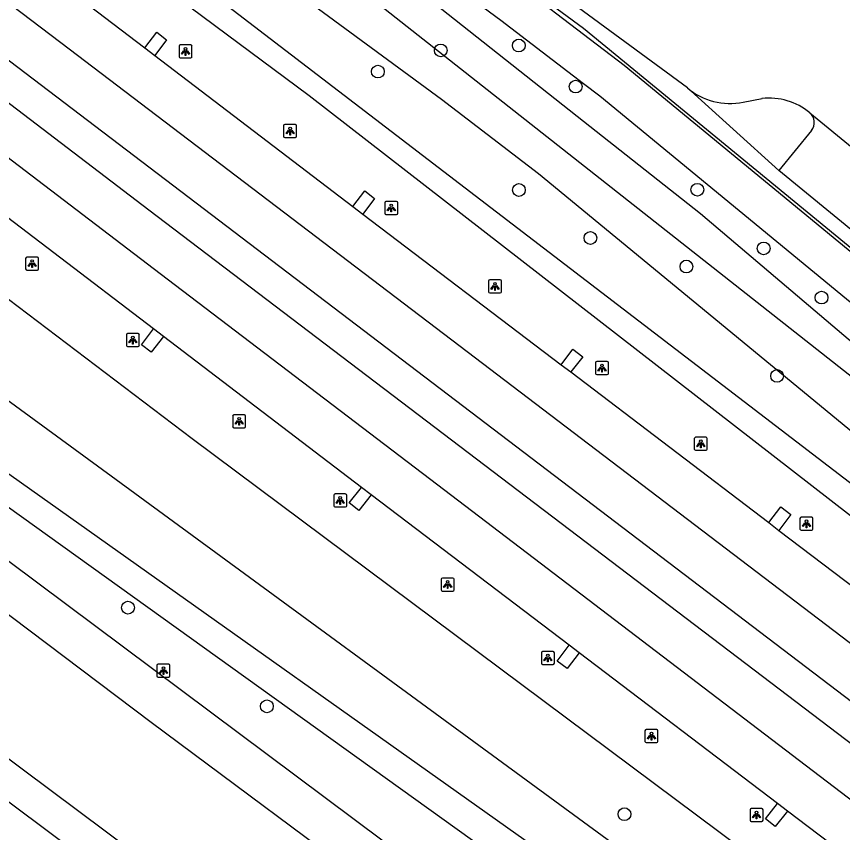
# Model space of a CAD drawing. Extents: x 158087 to 159494, y 382905 to 383981.
# Drawn here: x 158956.5 to 159019.9, y 383722.6 to 383785.3 of the extents above; entities that cross this region are included whole.
import ezdxf

# ---------------------------------------------------------------- set-up
doc = ezdxf.new("R2010")
doc.units = 0
for name, color, linetype in [('IMGEO_Berm_groen', 7, 'Continuous'), ('IMGEO_Berm_open', 7, 'Continuous'), ('IMGEO_Boom', 7, 'Continuous'), ('IMGEO_Fietspad_open', 7, 'Continuous'), ('IMGEO_Groenvoorziening', 7, 'Continuous'), ('IMGEO_Haag', 7, 'Continuous'), ('IMGEO_Hek', 7, 'Continuous'), ('IMGEO_Lichtpunt', 7, 'Continuous'), ('IMGEO_Parkeervlak_open', 7, 'Continuous'), ('IMGEO_Rijbaan_lokaal_gesloten', 7, 'Continuous'), ('IMGEO_Rijbaan_regionaal_gesloten', 7, 'Continuous'), ('IMGEO_Voetpad_gesloten', 7, 'Continuous'), ('IMGEO_Voetpad_halfverhard', 7, 'Continuous')]:
    doc.layers.add(name, color=color, linetype=linetype)

msp = doc.modelspace()

# ---------------------------------------------------------------- linework, layer by layer
at = {"layer": 'IMGEO_Berm_groen'}
for points in [[(159082.721, 383700.616), (159072.659, 383708.042), (159030.868, 383738.885), (158978.934, 383779.172), (158937.137, 383810.244), (158925.324, 383817.469)], [(158903.511, 383807.338), (158912.45, 383796.934), (158931.369, 383782.148), (158969.974, 383752.859), (159025.594, 383711.342), (159057.228, 383687.268), (159086.577, 383664.934), (159106.078, 383650.693), (159116.489, 383643.09), (159134.156, 383631.849), (159150.351, 383621.947), (159177.164, 383607.204), (159191.538, 383601.097), (159222.257, 383587.89)], [(158963.368, 383793.075), (158969.077, 383788.862), (159036.552, 383737.15)]]:
    msp.add_lwpolyline(points, dxfattribs=at)
at = {"layer": 'IMGEO_Berm_open'}
for points in [[(158966.344, 383782.841), (158967.252, 383784.045), (158968.008, 383783.454), (158967.11, 383782.262)], [(158982.302, 383770.669), (158983.21, 383771.873), (158983.966, 383771.281), (158983.073, 383770.097)], [(158967.762, 383760.7), (158966.833, 383759.501), (158966.075, 383760.067), (158967.006, 383761.276)], [(158998.269, 383758.528), (158999.177, 383759.732), (158999.933, 383759.14), (158999.026, 383757.998)], [(158983.698, 383748.542), (158982.764, 383747.35), (158982.02, 383747.941), (158982.955, 383749.119)], [(159014.223, 383746.419), (159015.131, 383747.623), (159015.887, 383747.032), (159014.969, 383745.815)], [(158999.661, 383736.423), (158998.733, 383735.224), (158997.974, 383735.791), (158998.904, 383736.998)], [(159015.635, 383724.277), (159014.697, 383723.094), (159013.953, 383723.684), (159014.887, 383724.863)]]:
    msp.add_lwpolyline(points, dxfattribs=at)
at = {"layer": 'IMGEO_Boom'}
for centre in [(158989.042, 383782.656), (158995.029, 383783.031), (158984.213, 383781.033), (158999.389, 383779.879), (158995.038, 383771.94), (159008.727, 383771.958), (159000.525, 383768.258), (159013.813, 383767.46), (159007.888, 383766.069), (159018.254, 383763.687), (159014.846, 383757.67), (158965.04, 383739.887), (158975.696, 383732.317), (159003.136, 383724.038)]:
    msp.add_circle(centre, 0.489, dxfattribs=at)
at = {"layer": 'IMGEO_Fietspad_open'}
for points in [[(159075.249, 383650.158), (159031.113, 383683.307), (158990.126, 383713.718), (158985.11, 383717.455), (158966.824, 383731.078), (158941.45, 383750.22), (158936.383, 383753.943), (158933.195, 383756.064), (158931.625, 383756.817), (158926.662, 383758.867), (158922.989, 383760.109), (158919.367, 383761.009), (158915.213, 383761.829), (158911.779, 383762.311), (158907.583, 383762.416), (158903.333, 383761.977), (158901.45, 383761.72), (158900.216, 383761.498), (158896.224, 383760.385), (158892.66, 383759.082), (158887.188, 383756.486), (158883.781, 383754.443)], [(159097.45, 383639.217), (159096.486, 383639.772), (159092.442, 383642.238), (159084.597, 383647.387), (159074.115, 383654.938), (159049.009, 383673.915), (159000, 383710.492), (158947.065, 383750), (158936.003, 383758.256)]]:
    msp.add_lwpolyline(points, dxfattribs=at)
at = {"layer": 'IMGEO_Groenvoorziening'}
for points in [[(159029.454, 383750.609), (159023.854, 383757.471), (159008.962, 383770.105), (159000, 383777.199), (158979.214, 383793.654), (158969.011, 383800.922)], [(158891.348, 383800.497), (158895.631, 383796.336), (158900.472, 383794.878), (158901.622, 383793.708), (158913.446, 383786.132), (158925.758, 383777.487), (158938.937, 383767.157), (158941.968, 383764.971), (158953.621, 383757.411), (158963.743, 383750), (159000, 383723.453), (159015.931, 383711.788), (159033.479, 383700.373), (159040.846, 383695.201), (159073.62, 383669.92), (159091.062, 383656.985), (159097.134, 383652.633), (159104.007, 383647.938)], [(158967.786, 383799.22), (159029.454, 383750.609)], [(159038.084, 383738.97), (158996.531, 383773.183), (158989.089, 383778.879), (158965.604, 383796.184)], [(159000, 383718.845), (158956.069, 383750), (158940.696, 383760.902), (158940.171, 383761.115), (158939.605, 383761.114)], [(158939.02, 383760.32), (158939.079, 383759.822), (158939.367, 383759.412), (158952.494, 383750), (159000, 383715.937), (159015.389, 383704.903), (159051.695, 383679.54), (159052.956, 383681.517), (159027.571, 383699.292), (159000, 383718.845)]]:
    msp.add_lwpolyline(points, dxfattribs=at)
at = {"layer": 'IMGEO_Haag'}
msp.add_lwpolyline([(159014.98, 383773.429), (159007.962, 383779.777)], dxfattribs=at)
at = {"layer": 'IMGEO_Hek'}
msp.add_lwpolyline([(159087.276, 383715.072), (159077.418, 383720.905), (159072.654, 383724.663), (159000, 383784.331), (158972.132, 383804.833)], dxfattribs=at)
at = {"layer": 'IMGEO_Lichtpunt'}
for p, q in [((158968.957, 383782.98), (158968.957, 383782.173)), ((158968.957, 383782.98), (158968.957, 383782.173)), ((158969.859, 383783.075), (158969.051, 383783.075)), ((158969.859, 383783.075), (158969.051, 383783.075)), ((158969.953, 383782.173), (158969.953, 383782.98)), ((158969.953, 383782.173), (158969.953, 383782.98)), ((158969.051, 383782.079), (158969.859, 383782.079)), ((158969.051, 383782.079), (158969.859, 383782.079)), ((158976.983, 383776.868), (158976.983, 383776.061)), ((158976.983, 383776.868), (158976.983, 383776.061)), ((158977.885, 383776.963), (158977.077, 383776.963)), ((158977.885, 383776.963), (158977.077, 383776.963)), ((158977.979, 383776.061), (158977.979, 383776.868)), ((158977.979, 383776.061), (158977.979, 383776.868)), ((158977.077, 383775.967), (158977.885, 383775.967)), ((158977.077, 383775.967), (158977.885, 383775.967)), ((158985.646, 383771.061), (158984.838, 383771.061)), ((158985.646, 383771.061), (158984.838, 383771.061)), ((158984.744, 383770.966), (158984.744, 383770.159)), ((158984.744, 383770.966), (158984.744, 383770.159)), ((158985.74, 383770.159), (158985.74, 383770.966)), ((158985.74, 383770.159), (158985.74, 383770.966)), ((158984.838, 383770.065), (158985.646, 383770.065)), ((158984.838, 383770.065), (158985.646, 383770.065)), ((158957.191, 383766.697), (158957.191, 383765.89)), ((158957.191, 383766.697), (158957.191, 383765.89)), ((158958.093, 383766.792), (158957.285, 383766.792)), ((158958.093, 383766.792), (158957.285, 383766.792)), ((158958.187, 383765.89), (158958.187, 383766.697)), ((158958.187, 383765.89), (158958.187, 383766.697)), ((158957.285, 383765.796), (158958.093, 383765.796)), ((158957.285, 383765.796), (158958.093, 383765.796)), ((158992.701, 383764.944), (158992.701, 383764.137)), ((158992.701, 383764.944), (158992.701, 383764.137)), ((158993.603, 383765.039), (158992.795, 383765.039)), ((158993.603, 383765.039), (158992.795, 383765.039)), ((158993.697, 383764.137), (158993.697, 383764.944)), ((158993.697, 383764.137), (158993.697, 383764.944)), ((158992.795, 383764.043), (158993.603, 383764.043)), ((158992.795, 383764.043), (158993.603, 383764.043)), ((158965.818, 383760.922), (158965.01, 383760.922)), ((158965.818, 383760.922), (158965.01, 383760.922)), ((158964.916, 383760.827), (158964.916, 383760.02)), ((158964.916, 383760.827), (158964.916, 383760.02)), ((158965.912, 383760.02), (158965.912, 383760.827)), ((158965.912, 383760.02), (158965.912, 383760.827)), ((158965.01, 383759.926), (158965.818, 383759.926)), ((158965.01, 383759.926), (158965.818, 383759.926)), ((159000.91, 383758.675), (159000.91, 383757.868)), ((159000.91, 383758.675), (159000.91, 383757.868)), ((159001.812, 383758.77), (159001.004, 383758.77)), ((159001.812, 383758.77), (159001.004, 383758.77)), ((159001.906, 383757.868), (159001.906, 383758.675)), ((159001.906, 383757.868), (159001.906, 383758.675)), ((159001.004, 383757.774), (159001.812, 383757.774)), ((159001.004, 383757.774), (159001.812, 383757.774)), ((158973.074, 383754.596), (158973.074, 383753.789)), ((158973.074, 383754.596), (158973.074, 383753.789)), ((158973.976, 383754.691), (158973.168, 383754.691)), ((158973.976, 383754.691), (158973.168, 383754.691)), ((158974.07, 383753.789), (158974.07, 383754.596)), ((158974.07, 383753.789), (158974.07, 383754.596)), ((158973.168, 383753.695), (158973.976, 383753.695)), ((158973.168, 383753.695), (158973.976, 383753.695)), ((159008.494, 383752.867), (159008.494, 383752.06)), ((159008.494, 383752.867), (159008.494, 383752.06)), ((159009.396, 383752.962), (159008.588, 383752.962)), ((159009.396, 383752.962), (159008.588, 383752.962)), ((159009.49, 383752.06), (159009.49, 383752.867)), ((159009.49, 383752.06), (159009.49, 383752.867)), ((159008.588, 383751.966), (159009.396, 383751.966)), ((159008.588, 383751.966), (159009.396, 383751.966)), ((158980.828, 383748.516), (158980.828, 383747.709)), ((158980.828, 383748.516), (158980.828, 383747.709)), ((158981.73, 383748.611), (158980.922, 383748.611)), ((158981.73, 383748.611), (158980.922, 383748.611)), ((158981.824, 383747.709), (158981.824, 383748.516)), ((158981.824, 383747.709), (158981.824, 383748.516)), ((158980.922, 383747.615), (158981.73, 383747.615)), ((158980.922, 383747.615), (158981.73, 383747.615)), ((159016.601, 383746.73), (159016.601, 383745.923)), ((159016.601, 383746.73), (159016.601, 383745.923)), ((159017.503, 383746.825), (159016.695, 383746.825)), ((159017.503, 383746.825), (159016.695, 383746.825)), ((159017.597, 383745.923), (159017.597, 383746.73)), ((159017.597, 383745.923), (159017.597, 383746.73)), ((159016.695, 383745.829), (159017.503, 383745.829)), ((159016.695, 383745.829), (159017.503, 383745.829)), ((158989.069, 383742.067), (158989.069, 383741.26)), ((158989.069, 383742.067), (158989.069, 383741.26)), ((158989.971, 383742.162), (158989.163, 383742.162)), ((158989.971, 383742.162), (158989.163, 383742.162)), ((158990.065, 383741.26), (158990.065, 383742.067)), ((158990.065, 383741.26), (158990.065, 383742.067)), ((158989.163, 383741.166), (158989.971, 383741.166)), ((158989.163, 383741.166), (158989.971, 383741.166)), ((158996.759, 383736.43), (158996.759, 383735.623)), ((158996.759, 383736.43), (158996.759, 383735.623)), ((158997.661, 383736.525), (158996.853, 383736.525)), ((158997.661, 383736.525), (158996.853, 383736.525)), ((158997.755, 383735.623), (158997.755, 383736.43)), ((158997.755, 383735.623), (158997.755, 383736.43)), ((158967.266, 383735.454), (158967.266, 383734.647)), ((158967.266, 383735.454), (158967.266, 383734.647)), ((158968.168, 383735.549), (158967.36, 383735.549)), ((158968.168, 383735.549), (158967.36, 383735.549)), ((158968.262, 383734.647), (158968.262, 383735.454)), ((158968.262, 383734.647), (158968.262, 383735.454)), ((158996.853, 383735.529), (158997.661, 383735.529)), ((158996.853, 383735.529), (158997.661, 383735.529)), ((158967.36, 383734.553), (158968.168, 383734.553)), ((158967.36, 383734.553), (158968.168, 383734.553)), ((159005.611, 383730.529), (159004.803, 383730.529)), ((159005.611, 383730.529), (159004.803, 383730.529)), ((159004.709, 383730.434), (159004.709, 383729.627)), ((159004.709, 383730.434), (159004.709, 383729.627)), ((159005.705, 383729.627), (159005.705, 383730.434)), ((159005.705, 383729.627), (159005.705, 383730.434)), ((159004.803, 383729.533), (159005.611, 383729.533)), ((159004.803, 383729.533), (159005.611, 383729.533)), ((159012.768, 383724.375), (159012.768, 383723.568)), ((159012.768, 383724.375), (159012.768, 383723.568)), ((159013.67, 383724.47), (159012.862, 383724.47)), ((159013.67, 383724.47), (159012.862, 383724.47)), ((159013.764, 383723.568), (159013.764, 383724.375)), ((159013.764, 383723.568), (159013.764, 383724.375)), ((159012.862, 383723.474), (159013.67, 383723.474)), ((159012.862, 383723.474), (159013.67, 383723.474))]:
    msp.add_line(p, q, dxfattribs=at)
for points in [[(158969.331, 383782.644), (158969.37, 383782.616), (158969.182, 383782.354), (158969.144, 383782.381), (158969.331, 383782.644)], [(158969.433, 383782.596), (158969.48, 383782.596), (158969.48, 383782.274), (158969.433, 383782.274), (158969.433, 383782.596)], [(158969.543, 383782.616), (158969.581, 383782.643), (158969.768, 383782.381), (158969.729, 383782.353), (158969.543, 383782.616)], [(158977.357, 383776.532), (158977.396, 383776.504), (158977.208, 383776.242), (158977.17, 383776.269), (158977.357, 383776.532)], [(158977.459, 383776.484), (158977.506, 383776.484), (158977.506, 383776.162), (158977.459, 383776.162), (158977.459, 383776.484)], [(158977.569, 383776.504), (158977.607, 383776.531), (158977.794, 383776.269), (158977.755, 383776.241), (158977.569, 383776.504)], [(158985.118, 383770.63), (158985.157, 383770.602), (158984.969, 383770.34), (158984.931, 383770.367), (158985.118, 383770.63)], [(158985.22, 383770.582), (158985.267, 383770.582), (158985.267, 383770.26), (158985.22, 383770.26), (158985.22, 383770.582)], [(158985.33, 383770.602), (158985.368, 383770.629), (158985.555, 383770.367), (158985.516, 383770.339), (158985.33, 383770.602)], [(158957.565, 383766.361), (158957.604, 383766.333), (158957.416, 383766.071), (158957.378, 383766.098), (158957.565, 383766.361)], [(158957.667, 383766.313), (158957.714, 383766.313), (158957.714, 383765.991), (158957.667, 383765.991), (158957.667, 383766.313)], [(158957.777, 383766.333), (158957.815, 383766.36), (158958.002, 383766.098), (158957.963, 383766.07), (158957.777, 383766.333)], [(158993.075, 383764.608), (158993.114, 383764.58), (158992.926, 383764.318), (158992.888, 383764.345), (158993.075, 383764.608)], [(158993.177, 383764.56), (158993.224, 383764.56), (158993.224, 383764.238), (158993.177, 383764.238), (158993.177, 383764.56)], [(158993.287, 383764.58), (158993.325, 383764.607), (158993.512, 383764.345), (158993.473, 383764.317), (158993.287, 383764.58)], [(158965.29, 383760.491), (158965.329, 383760.463), (158965.141, 383760.201), (158965.103, 383760.228), (158965.29, 383760.491)], [(158965.392, 383760.443), (158965.439, 383760.443), (158965.439, 383760.121), (158965.392, 383760.121), (158965.392, 383760.443)], [(158965.502, 383760.463), (158965.54, 383760.49), (158965.727, 383760.228), (158965.688, 383760.2), (158965.502, 383760.463)], [(159001.284, 383758.339), (159001.323, 383758.311), (159001.135, 383758.049), (159001.097, 383758.076), (159001.284, 383758.339)], [(159001.386, 383758.291), (159001.433, 383758.291), (159001.433, 383757.969), (159001.386, 383757.969), (159001.386, 383758.291)], [(159001.496, 383758.311), (159001.534, 383758.338), (159001.721, 383758.076), (159001.682, 383758.048), (159001.496, 383758.311)], [(158973.448, 383754.26), (158973.487, 383754.232), (158973.299, 383753.97), (158973.261, 383753.997), (158973.448, 383754.26)], [(158973.55, 383754.212), (158973.597, 383754.212), (158973.597, 383753.89), (158973.55, 383753.89), (158973.55, 383754.212)], [(158973.66, 383754.232), (158973.698, 383754.259), (158973.885, 383753.997), (158973.846, 383753.969), (158973.66, 383754.232)], [(159008.868, 383752.531), (159008.907, 383752.503), (159008.719, 383752.241), (159008.681, 383752.268), (159008.868, 383752.531)], [(159008.97, 383752.483), (159009.017, 383752.483), (159009.017, 383752.161), (159008.97, 383752.161), (159008.97, 383752.483)], [(159009.08, 383752.503), (159009.118, 383752.53), (159009.305, 383752.268), (159009.266, 383752.24), (159009.08, 383752.503)], [(158981.202, 383748.18), (158981.241, 383748.152), (158981.053, 383747.89), (158981.015, 383747.917), (158981.202, 383748.18)], [(158981.304, 383748.132), (158981.351, 383748.132), (158981.351, 383747.81), (158981.304, 383747.81), (158981.304, 383748.132)], [(158981.414, 383748.152), (158981.452, 383748.179), (158981.639, 383747.917), (158981.6, 383747.889), (158981.414, 383748.152)], [(159016.975, 383746.394), (159017.014, 383746.366), (159016.826, 383746.104), (159016.788, 383746.131), (159016.975, 383746.394)], [(159017.077, 383746.346), (159017.124, 383746.346), (159017.124, 383746.024), (159017.077, 383746.024), (159017.077, 383746.346)], [(159017.187, 383746.366), (159017.225, 383746.393), (159017.412, 383746.131), (159017.373, 383746.103), (159017.187, 383746.366)], [(158989.443, 383741.731), (158989.482, 383741.703), (158989.294, 383741.441), (158989.256, 383741.468), (158989.443, 383741.731)], [(158989.545, 383741.683), (158989.592, 383741.683), (158989.592, 383741.361), (158989.545, 383741.361), (158989.545, 383741.683)], [(158989.655, 383741.703), (158989.693, 383741.73), (158989.88, 383741.468), (158989.841, 383741.44), (158989.655, 383741.703)], [(158997.133, 383736.094), (158997.172, 383736.066), (158996.984, 383735.804), (158996.946, 383735.831), (158997.133, 383736.094)], [(158997.235, 383736.046), (158997.282, 383736.046), (158997.282, 383735.724), (158997.235, 383735.724), (158997.235, 383736.046)], [(158997.345, 383736.066), (158997.383, 383736.093), (158997.57, 383735.831), (158997.531, 383735.803), (158997.345, 383736.066)], [(158967.64, 383735.118), (158967.679, 383735.09), (158967.491, 383734.828), (158967.453, 383734.855), (158967.64, 383735.118)], [(158967.742, 383735.07), (158967.789, 383735.07), (158967.789, 383734.748), (158967.742, 383734.748), (158967.742, 383735.07)], [(158967.852, 383735.09), (158967.89, 383735.117), (158968.077, 383734.855), (158968.038, 383734.827), (158967.852, 383735.09)], [(159005.083, 383730.098), (159005.122, 383730.07), (159004.934, 383729.808), (159004.896, 383729.835), (159005.083, 383730.098)], [(159005.185, 383730.05), (159005.232, 383730.05), (159005.232, 383729.728), (159005.185, 383729.728), (159005.185, 383730.05)], [(159005.295, 383730.07), (159005.333, 383730.097), (159005.52, 383729.835), (159005.481, 383729.807), (159005.295, 383730.07)], [(159013.142, 383724.039), (159013.181, 383724.011), (159012.993, 383723.749), (159012.955, 383723.776), (159013.142, 383724.039)], [(159013.244, 383723.991), (159013.291, 383723.991), (159013.291, 383723.669), (159013.244, 383723.669), (159013.244, 383723.991)], [(159013.354, 383724.011), (159013.392, 383724.038), (159013.579, 383723.776), (159013.54, 383723.748), (159013.354, 383724.011)]]:
    msp.add_lwpolyline(points, dxfattribs=at)
for centre in [(158969.456, 383782.778), (158977.482, 383776.666), (158985.243, 383770.764), (158957.69, 383766.495), (158993.2, 383764.742), (158965.415, 383760.625), (159001.409, 383758.473), (158973.573, 383754.394), (159008.993, 383752.665), (158981.327, 383748.314), (159017.1, 383746.528), (158989.568, 383741.865), (158997.258, 383736.228), (158967.765, 383735.252), (159005.208, 383730.232), (159013.267, 383724.173)]:
    msp.add_circle(centre, 0.0994, dxfattribs=at)
for centre, start, end in [((158969.051, 383782.98), 90, 180), ((158969.051, 383782.98), 90, 180), ((158969.859, 383782.98), 0, 90), ((158969.859, 383782.98), 0, 90), ((158969.051, 383782.173), 180, 270), ((158969.051, 383782.173), 180, 270), ((158969.859, 383782.173), 270, 0), ((158969.859, 383782.173), 270, 360), ((158977.077, 383776.868), 90, 180), ((158977.077, 383776.868), 90, 180), ((158977.885, 383776.868), 0, 90), ((158977.885, 383776.868), 0, 90), ((158977.077, 383776.061), 180, 270), ((158977.077, 383776.061), 180, 270), ((158977.885, 383776.061), 270, 0), ((158977.885, 383776.061), 270, 360), ((158984.838, 383770.966), 90, 180), ((158984.838, 383770.966), 90, 180), ((158985.646, 383770.966), 0, 90), ((158985.646, 383770.966), 0, 90), ((158984.838, 383770.159), 180, 270), ((158984.838, 383770.159), 180, 270), ((158985.646, 383770.159), 270, 0), ((158985.646, 383770.159), 270, 360), ((158957.285, 383766.697), 90, 180), ((158957.285, 383766.697), 90, 180), ((158958.093, 383766.697), 0, 90), ((158958.093, 383766.697), 0, 90), ((158957.285, 383765.89), 180, 270), ((158957.285, 383765.89), 180, 270), ((158958.093, 383765.89), 270, 0), ((158958.093, 383765.89), 270, 360), ((158992.795, 383764.944), 90, 180), ((158992.795, 383764.944), 90, 180), ((158993.603, 383764.944), 0, 90), ((158993.603, 383764.944), 0, 90), ((158992.795, 383764.137), 180, 270), ((158992.795, 383764.137), 180, 270), ((158993.603, 383764.137), 270, 0), ((158993.603, 383764.137), 270, 360), ((158965.01, 383760.827), 90, 180), ((158965.01, 383760.827), 90, 180), ((158965.818, 383760.827), 0, 90), ((158965.818, 383760.827), 0, 90), ((158965.01, 383760.02), 180, 270), ((158965.01, 383760.02), 180, 270), ((158965.818, 383760.02), 270, 0), ((158965.818, 383760.02), 270, 360), ((159001.004, 383758.675), 90, 180), ((159001.004, 383758.675), 90, 180), ((159001.812, 383758.675), 0, 90), ((159001.812, 383758.675), 0, 90), ((159001.004, 383757.868), 180, 270), ((159001.004, 383757.868), 180, 270), ((159001.812, 383757.868), 270, 0), ((159001.812, 383757.868), 270, 360), ((158973.168, 383754.596), 90, 180), ((158973.168, 383754.596), 90, 180), ((158973.976, 383754.596), 0, 90), ((158973.976, 383754.596), 0, 90), ((158973.168, 383753.789), 180, 270), ((158973.168, 383753.789), 180, 270), ((158973.976, 383753.789), 270, 0), ((158973.976, 383753.789), 270, 360), ((159008.588, 383752.867), 90, 180), ((159008.588, 383752.867), 90, 180), ((159009.396, 383752.867), 0, 90), ((159009.396, 383752.867), 0, 90), ((159008.588, 383752.06), 180, 270), ((159008.588, 383752.06), 180, 270), ((159009.396, 383752.06), 270, 0), ((159009.396, 383752.06), 270, 360), ((158980.922, 383748.516), 90, 180), ((158980.922, 383748.516), 90, 180), ((158981.73, 383748.516), 0, 90), ((158981.73, 383748.516), 0, 90), ((158980.922, 383747.709), 180, 270), ((158980.922, 383747.709), 180, 270), ((158981.73, 383747.709), 270, 0), ((158981.73, 383747.709), 270, 360), ((159016.695, 383746.73), 90, 180), ((159016.695, 383746.73), 90, 180), ((159017.503, 383746.73), 0, 90), ((159017.503, 383746.73), 0, 90), ((159016.695, 383745.923), 180, 270), ((159016.695, 383745.923), 180, 270), ((159017.503, 383745.923), 270, 0), ((159017.503, 383745.923), 270, 360), ((158989.163, 383742.067), 90, 180), ((158989.163, 383742.067), 90, 180), ((158989.971, 383742.067), 0, 90), ((158989.971, 383742.067), 0, 90), ((158989.163, 383741.26), 180, 270), ((158989.163, 383741.26), 180, 270), ((158989.971, 383741.26), 270, 0), ((158989.971, 383741.26), 270, 360), ((158996.853, 383736.43), 90, 180), ((158996.853, 383736.43), 90, 180), ((158997.661, 383736.43), 0, 90), ((158997.661, 383736.43), 0, 90), ((158996.853, 383735.623), 180, 270), ((158996.853, 383735.623), 180, 270), ((158997.661, 383735.623), 270, 0), ((158997.661, 383735.623), 270, 360), ((158967.36, 383735.454), 90, 180), ((158967.36, 383735.454), 90, 180), ((158968.168, 383735.454), 0, 90), ((158968.168, 383735.454), 0, 90), ((158967.36, 383734.647), 180, 270), ((158967.36, 383734.647), 180, 270), ((158968.168, 383734.647), 270, 0), ((158968.168, 383734.647), 270, 360), ((159004.803, 383730.434), 90, 180), ((159004.803, 383730.434), 90, 180), ((159005.611, 383730.434), 0, 90), ((159005.611, 383730.434), 0, 90), ((159004.803, 383729.627), 180, 270), ((159004.803, 383729.627), 180, 270), ((159005.611, 383729.627), 270, 0), ((159005.611, 383729.627), 270, 360), ((159012.862, 383724.375), 90, 180), ((159012.862, 383724.375), 90, 180), ((159013.67, 383724.375), 0, 90), ((159013.67, 383724.375), 0, 90), ((159012.862, 383723.568), 180, 270), ((159012.862, 383723.568), 180, 270), ((159013.67, 383723.568), 270, 0), ((159013.67, 383723.568), 270, 360)]:
    msp.add_arc(centre, 0.0946, start, end, dxfattribs=at)
at = {"layer": 'IMGEO_Parkeervlak_open'}
for points in [[(159017.481, 383776.508), (159014.98, 383773.429)], [(159055.647, 383740.09), (159043.559, 383750), (159014.98, 383773.429)]]:
    msp.add_lwpolyline(points, dxfattribs=at)
msp.add_arc((159016.717, 383777.122), 0.98, 321.17216, 49.88292, dxfattribs=at)
at = {"layer": 'IMGEO_Rijbaan_lokaal_gesloten'}
for points in [[(159007.962, 383779.777), (159000, 383785.641), (158972.724, 383805.711)], [(159012.239, 383778.685), (159013.687, 383778.956)], [(159017.349, 383777.872), (159051.364, 383750), (159059.559, 383743.285)]]:
    msp.add_lwpolyline(points, dxfattribs=at)
for centre, radius, start, end in [((159011.239, 383783.692), 5.106, 230.06484, 281.28972), ((159014.261, 383774.169), 4.822, 50.17974, 96.84137)]:
    msp.add_arc(centre, radius, start, end, dxfattribs=at)
at = {"layer": 'IMGEO_Rijbaan_regionaal_gesloten'}
for points in [[(158916.261, 383816.783), (158928.034, 383807.485), (158943.761, 383795.523), (158960.529, 383782.768), (158989.893, 383760.433), (159009.14, 383745.793), (159067.635, 383701.28)], [(159065.54, 383698.458), (159035.196, 383721.511), (158969.09, 383771.838), (158912.434, 383814.964)], [(158909.887, 383813.753), (158966.637, 383770.42), (159063.996, 383696.408)], [(159062.009, 383693.704), (159023.873, 383722.566), (158989.348, 383748.876), (158967.516, 383765.514), (158945.802, 383782.061), (158926.241, 383796.967), (158906.518, 383812.152)], [(158951.147, 383794.413), (158966.344, 383782.841)], [(158966.344, 383782.841), (158967.11, 383782.262)], [(158967.11, 383782.262), (158982.302, 383770.669)], [(158967.006, 383761.276), (158951.692, 383772.949)], [(158982.302, 383770.669), (158983.073, 383770.097)], [(158983.073, 383770.097), (158998.269, 383758.528)], [(158967.762, 383760.7), (158967.006, 383761.276)], [(158982.955, 383749.119), (158967.762, 383760.7)], [(158998.269, 383758.528), (158999.026, 383757.998)], [(158999.026, 383757.998), (159014.223, 383746.419)], [(158983.698, 383748.542), (158982.955, 383749.119)], [(158998.904, 383736.998), (158983.698, 383748.542)], [(159014.223, 383746.419), (159014.969, 383745.815)], [(159014.969, 383745.815), (159030.171, 383734.294)], [(158999.661, 383736.423), (158998.904, 383736.998)], [(159014.887, 383724.863), (158999.661, 383736.423)], [(159015.635, 383724.277), (159014.887, 383724.863)], [(159030.861, 383712.728), (159015.635, 383724.277)]]:
    msp.add_lwpolyline(points, dxfattribs=at)
at = {"layer": 'IMGEO_Voetpad_gesloten'}
for points in [[(158972.03, 383804.707), (158995.374, 383787.462), (159000, 383783.909), (159003.102, 383781.527), (159041.409, 383750), (159072.084, 383724.754)], [(159042.981, 383744.783), (159036.644, 383750), (159001.257, 383779.136), (159000, 383780.098), (158993.653, 383784.956), (158970.094, 383802.316)]]:
    msp.add_lwpolyline(points, dxfattribs=at)
at = {"layer": 'IMGEO_Voetpad_halfverhard'}
for points in [[(159120.3, 383605.602), (159114.095, 383610.266), (159092.435, 383626.419), (159080.731, 383635.316), (159032.562, 383671.001), (159000, 383695.315), (158926.765, 383750), (158924.413, 383751.353)], [(158920.962, 383750), (158923.689, 383748.698), (158926.294, 383747.168), (158979.771, 383707.107)]]:
    msp.add_lwpolyline(points, dxfattribs=at)

doc.saveas('drawing.dxf')
